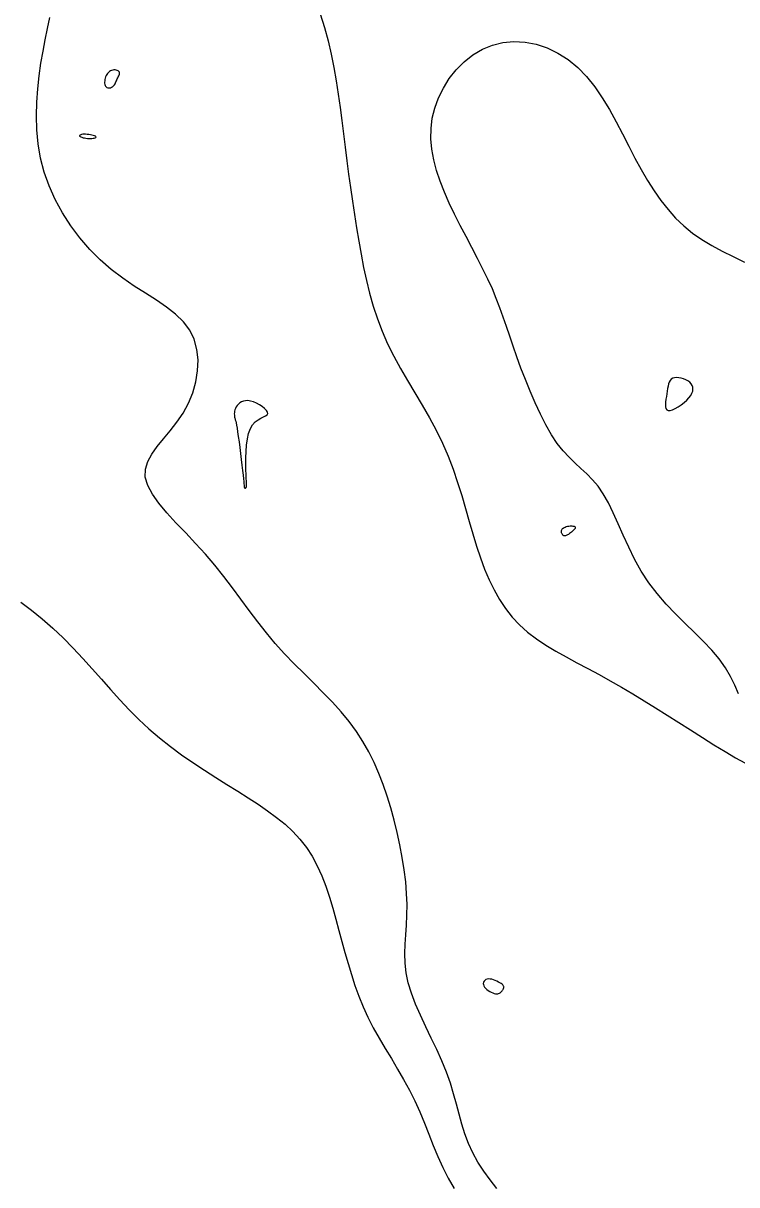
# Model space of a CAD drawing. Extents: x 3040093 to 3056816, y 408076 to 509144.
# Drawn here: x 3047180.8 to 3047235.5, y 436125.6 to 436214.6 of the extents above; entities that cross this region are included whole.
import ezdxf

# ---------------------------------------------------------------- set-up
doc = ezdxf.new("R2010")
doc.units = 0
doc.layers.add('V-CHAN-CONT-EL17', color=7, linetype='Continuous')

msp = doc.modelspace()

# ---------------------------------------------------------------- linework, layer by layer
at = {"layer": 'V-CHAN-CONT-EL17'}
for points in [[(3047216.119, 436126.613), (3047215.665, 436127.308), (3047215.265, 436128.017), (3047214.933, 436128.737), (3047214.659, 436129.47), (3047214.425, 436130.216), (3047214.214, 436130.977), (3047214.008, 436131.755), (3047213.791, 436132.551), (3047213.544, 436133.366), (3047213.251, 436134.202), (3047212.899, 436135.059), (3047212.504, 436135.931), (3047212.084, 436136.81), (3047211.66, 436137.689), (3047211.251, 436138.561), (3047210.877, 436139.417), (3047210.557, 436140.25), (3047210.312, 436141.053), (3047210.155, 436141.822), (3047210.075, 436142.564), (3047210.054, 436143.29), (3047210.074, 436144.011), (3047210.119, 436144.737), (3047210.17, 436145.48), (3047210.21, 436146.25), (3047210.221, 436147.058), (3047210.19, 436147.912), (3047210.116, 436148.805), (3047210.003, 436149.728), (3047209.855, 436150.672), (3047209.674, 436151.627), (3047209.464, 436152.583), (3047209.228, 436153.532), (3047208.971, 436154.464), (3047208.693, 436155.371), (3047208.392, 436156.253), (3047208.062, 436157.111), (3047207.696, 436157.947), (3047207.291, 436158.761), (3047206.84, 436159.556), (3047206.338, 436160.333), (3047205.779, 436161.092), (3047205.162, 436161.837), (3047204.495, 436162.571), (3047203.79, 436163.301), (3047203.059, 436164.033), (3047202.313, 436164.771), (3047201.565, 436165.521), (3047200.827, 436166.289), (3047200.11, 436167.08), (3047199.422, 436167.899), (3047198.759, 436168.74), (3047198.11, 436169.598), (3047197.465, 436170.467), (3047196.817, 436171.34), (3047196.154, 436172.21), (3047195.468, 436173.073), (3047194.75, 436173.921), (3047193.996, 436174.75), (3047193.231, 436175.556), (3047192.485, 436176.339), (3047191.79, 436177.096), (3047191.176, 436177.825), (3047190.674, 436178.526), (3047190.315, 436179.196), (3047190.131, 436179.834), (3047190.14, 436180.44), (3047190.319, 436181.024), (3047190.635, 436181.598), (3047191.051, 436182.175), (3047191.534, 436182.765), (3047192.048, 436183.381), (3047192.561, 436184.035), (3047193.036, 436184.739), (3047193.443, 436185.5), (3047193.77, 436186.306), (3047194.008, 436187.139), (3047194.147, 436187.982), (3047194.18, 436188.818), (3047194.096, 436189.629), (3047193.887, 436190.398), (3047193.544, 436191.107), (3047193.064, 436191.746), (3047192.462, 436192.328), (3047191.762, 436192.873), (3047190.983, 436193.401), (3047190.148, 436193.932), (3047189.279, 436194.487), (3047188.396, 436195.084), (3047187.523, 436195.745), (3047186.677, 436196.484), (3047185.871, 436197.297), (3047185.113, 436198.175), (3047184.413, 436199.109), (3047183.78, 436200.09), (3047183.222, 436201.109), (3047182.75, 436202.156), (3047182.372, 436203.223), (3047182.094, 436204.302), (3047181.908, 436205.384), (3047181.804, 436206.463), (3047181.771, 436207.532), (3047181.797, 436208.584), (3047181.872, 436209.613), (3047181.985, 436210.611), (3047182.125, 436211.571), (3047182.282, 436212.49), (3047182.451, 436213.374), (3047182.626, 436214.233), (3047182.803, 436215.075)], [(3047203.543, 436215.364), (3047203.874, 436214.321), (3047204.158, 436213.285), (3047204.4, 436212.258), (3047204.606, 436211.236), (3047204.784, 436210.219), (3047204.94, 436209.203), (3047205.079, 436208.188), (3047205.209, 436207.171), (3047205.335, 436206.15), (3047205.463, 436205.125), (3047205.595, 436204.095), (3047205.732, 436203.064), (3047205.874, 436202.031), (3047206.022, 436201), (3047206.177, 436199.971), (3047206.339, 436198.946), (3047206.509, 436197.928), (3047206.69, 436196.916), (3047206.885, 436195.913), (3047207.102, 436194.917), (3047207.347, 436193.929), (3047207.625, 436192.949), (3047207.944, 436191.977), (3047208.309, 436191.014), (3047208.726, 436190.059), (3047209.199, 436189.112), (3047209.716, 436188.17), (3047210.263, 436187.231), (3047210.826, 436186.29), (3047211.39, 436185.344), (3047211.941, 436184.39), (3047212.465, 436183.425), (3047212.947, 436182.445), (3047213.377, 436181.449), (3047213.76, 436180.442), (3047214.105, 436179.43), (3047214.42, 436178.42), (3047214.715, 436177.419), (3047214.997, 436176.434), (3047215.276, 436175.472), (3047215.561, 436174.539), (3047215.859, 436173.642), (3047216.178, 436172.782), (3047216.523, 436171.961), (3047216.9, 436171.181), (3047217.315, 436170.444), (3047217.774, 436169.75), (3047218.283, 436169.102), (3047218.848, 436168.501), (3047219.472, 436167.947), (3047220.15, 436167.432), (3047220.876, 436166.949), (3047221.641, 436166.488), (3047222.439, 436166.04), (3047223.263, 436165.598), (3047224.105, 436165.152), (3047224.958, 436164.693), (3047225.816, 436164.215), (3047226.679, 436163.718), (3047227.546, 436163.203), (3047228.419, 436162.674), (3047229.298, 436162.131), (3047230.184, 436161.577), (3047231.077, 436161.014), (3047231.978, 436160.445), (3047232.884, 436159.872), (3047233.777, 436159.315), (3047234.634, 436158.79), (3047235.434, 436158.318), (3047236.155, 436157.917)], [(3047235.652, 436163.214), (3047235.374, 436163.88), (3047235.048, 436164.549), (3047234.658, 436165.219), (3047234.186, 436165.889), (3047233.623, 436166.558), (3047232.984, 436167.232), (3047232.291, 436167.917), (3047231.566, 436168.619), (3047230.829, 436169.345), (3047230.102, 436170.102), (3047229.408, 436170.896), (3047228.767, 436171.734), (3047228.197, 436172.617), (3047227.689, 436173.53), (3047227.232, 436174.454), (3047226.814, 436175.369), (3047226.422, 436176.255), (3047226.045, 436177.093), (3047225.67, 436177.862), (3047225.285, 436178.544), (3047224.88, 436179.127), (3047224.457, 436179.628), (3047224.019, 436180.075), (3047223.571, 436180.493), (3047223.116, 436180.91), (3047222.658, 436181.352), (3047222.2, 436181.846), (3047221.748, 436182.417), (3047221.303, 436183.085), (3047220.87, 436183.837), (3047220.451, 436184.655), (3047220.048, 436185.52), (3047219.664, 436186.411), (3047219.302, 436187.31), (3047218.965, 436188.198), (3047218.654, 436189.054), (3047218.371, 436189.865), (3047218.108, 436190.636), (3047217.856, 436191.378), (3047217.605, 436192.1), (3047217.346, 436192.814), (3047217.07, 436193.53), (3047216.767, 436194.258), (3047216.428, 436195.009), (3047216.047, 436195.79), (3047215.633, 436196.598), (3047215.196, 436197.428), (3047214.748, 436198.273), (3047214.302, 436199.128), (3047213.868, 436199.987), (3047213.458, 436200.843), (3047213.085, 436201.692), (3047212.759, 436202.529), (3047212.486, 436203.353), (3047212.274, 436204.167), (3047212.129, 436204.972), (3047212.058, 436205.768), (3047212.066, 436206.559), (3047212.16, 436207.345), (3047212.347, 436208.127), (3047212.631, 436208.904), (3047213.007, 436209.664), (3047213.466, 436210.391), (3047214.003, 436211.068), (3047214.61, 436211.68), (3047215.278, 436212.211), (3047216.002, 436212.646), (3047216.774, 436212.968), (3047217.584, 436213.165), (3047218.423, 436213.238), (3047219.276, 436213.189), (3047220.131, 436213.023), (3047220.976, 436212.742), (3047221.797, 436212.35), (3047222.583, 436211.851), (3047223.32, 436211.248), (3047223.998, 436210.546), (3047224.624, 436209.761), (3047225.204, 436208.911), (3047225.747, 436208.013), (3047226.26, 436207.085), (3047226.753, 436206.144), (3047227.233, 436205.208), (3047227.708, 436204.294), (3047228.185, 436203.417), (3047228.672, 436202.582), (3047229.175, 436201.791), (3047229.698, 436201.044), (3047230.249, 436200.345), (3047230.834, 436199.694), (3047231.458, 436199.093), (3047232.127, 436198.545), (3047232.846, 436198.047), (3047233.61, 436197.59), (3047234.416, 436197.158), (3047235.256, 436196.739), (3047236.127, 436196.318)], [(3047180.583, 436170.245), (3047181.407, 436169.641), (3047182.227, 436168.972), (3047183.038, 436168.254), (3047183.831, 436167.498), (3047184.601, 436166.719), (3047185.343, 436165.927), (3047186.063, 436165.131), (3047186.77, 436164.333), (3047187.472, 436163.541), (3047188.179, 436162.76), (3047188.899, 436161.994), (3047189.641, 436161.248), (3047190.412, 436160.529), (3047191.22, 436159.84), (3047192.058, 436159.18), (3047192.918, 436158.548), (3047193.79, 436157.942), (3047194.665, 436157.361), (3047195.535, 436156.801), (3047196.391, 436156.262), (3047197.224, 436155.742), (3047198.026, 436155.238), (3047198.793, 436154.742), (3047199.522, 436154.246), (3047200.21, 436153.739), (3047200.854, 436153.215), (3047201.452, 436152.663), (3047201.999, 436152.075), (3047202.493, 436151.442), (3047202.932, 436150.757), (3047203.322, 436150.027), (3047203.67, 436149.257), (3047203.981, 436148.455), (3047204.262, 436147.628), (3047204.52, 436146.784), (3047204.762, 436145.929), (3047204.994, 436145.072), (3047205.223, 436144.217), (3047205.454, 436143.368), (3047205.693, 436142.524), (3047205.947, 436141.686), (3047206.221, 436140.855), (3047206.521, 436140.031), (3047206.852, 436139.216), (3047207.221, 436138.409), (3047207.631, 436137.611), (3047208.073, 436136.818), (3047208.538, 436136.029), (3047209.015, 436135.238), (3047209.492, 436134.443), (3047209.96, 436133.64), (3047210.408, 436132.826), (3047210.826, 436131.998), (3047211.206, 436131.153), (3047211.558, 436130.297), (3047211.896, 436129.435), (3047212.233, 436128.575), (3047212.583, 436127.722), (3047212.959, 436126.884), (3047213.374, 436126.066), (3047213.843, 436125.275)], [(3047217.107, 436125.284), (3047216.607, 436125.937), (3047216.119, 436126.613)]]:
    msp.add_lwpolyline(points, dxfattribs=at)
for points in [[(3047187.722, 436209.859), (3047187.769, 436209.921), (3047187.809, 436209.989), (3047187.846, 436210.062), (3047187.88, 436210.137), (3047187.913, 436210.215), (3047187.946, 436210.294), (3047187.981, 436210.372), (3047188.02, 436210.448), (3047188.059, 436210.522), (3047188.096, 436210.594), (3047188.128, 436210.662), (3047188.151, 436210.727), (3047188.164, 436210.788), (3047188.162, 436210.844), (3047188.143, 436210.896), (3047188.105, 436210.943), (3047188.05, 436210.984), (3047187.981, 436211.017), (3047187.902, 436211.041), (3047187.815, 436211.055), (3047187.724, 436211.057), (3047187.632, 436211.047), (3047187.543, 436211.023), (3047187.458, 436210.984), (3047187.38, 436210.931), (3047187.307, 436210.866), (3047187.242, 436210.792), (3047187.183, 436210.708), (3047187.133, 436210.618), (3047187.09, 436210.523), (3047187.056, 436210.424), (3047187.03, 436210.324), (3047187.014, 436210.223), (3047187.008, 436210.126), (3047187.011, 436210.033), (3047187.024, 436209.947), (3047187.047, 436209.869), (3047187.081, 436209.803), (3047187.126, 436209.75), (3047187.181, 436209.712), (3047187.245, 436209.689), (3047187.315, 436209.679), (3047187.389, 436209.682), (3047187.463, 436209.696), (3047187.537, 436209.723), (3047187.606, 436209.759), (3047187.668, 436209.805)], [(3047185.927, 436205.798), (3047186.035, 436205.804), (3047186.134, 436205.815), (3047186.218, 436205.832), (3047186.285, 436205.854), (3047186.33, 436205.879), (3047186.35, 436205.906), (3047186.341, 436205.936), (3047186.301, 436205.967), (3047186.233, 436205.998), (3047186.142, 436206.029), (3047186.035, 436206.057), (3047185.917, 436206.081), (3047185.792, 436206.102), (3047185.666, 436206.116), (3047185.545, 436206.124), (3047185.433, 436206.124), (3047185.333, 436206.118), (3047185.247, 436206.105), (3047185.176, 436206.086), (3047185.124, 436206.064), (3047185.091, 436206.038), (3047185.079, 436206.009), (3047185.092, 436205.979), (3047185.129, 436205.949), (3047185.189, 436205.918), (3047185.267, 436205.889), (3047185.36, 436205.862), (3047185.464, 436205.839), (3047185.577, 436205.819), (3047185.694, 436205.806), (3047185.812, 436205.798)], [(3047230.41, 436184.946), (3047230.596, 436185), (3047230.807, 436185.094), (3047231.032, 436185.222), (3047231.26, 436185.375), (3047231.481, 436185.546), (3047231.682, 436185.727), (3047231.855, 436185.91), (3047231.989, 436186.089), (3047232.084, 436186.261), (3047232.142, 436186.426), (3047232.164, 436186.582), (3047232.151, 436186.73), (3047232.105, 436186.868), (3047232.027, 436186.995), (3047231.918, 436187.11), (3047231.782, 436187.213), (3047231.623, 436187.301), (3047231.45, 436187.373), (3047231.27, 436187.426), (3047231.089, 436187.458), (3047230.915, 436187.467), (3047230.755, 436187.451), (3047230.617, 436187.408), (3047230.504, 436187.337), (3047230.417, 436187.239), (3047230.349, 436187.117), (3047230.296, 436186.973), (3047230.255, 436186.81), (3047230.222, 436186.63), (3047230.191, 436186.435), (3047230.158, 436186.229), (3047230.122, 436186.014), (3047230.087, 436185.799), (3047230.059, 436185.59), (3047230.046, 436185.397), (3047230.052, 436185.227), (3047230.086, 436185.089), (3047230.153, 436184.991), (3047230.26, 436184.942)], [(3047197.271, 436182.953), (3047197.326, 436182.546), (3047197.383, 436182.103), (3047197.44, 436181.642), (3047197.496, 436181.181), (3047197.548, 436180.739), (3047197.594, 436180.334), (3047197.633, 436179.985), (3047197.663, 436179.704), (3047197.685, 436179.489), (3047197.701, 436179.329), (3047197.711, 436179.215), (3047197.718, 436179.139), (3047197.722, 436179.092), (3047197.726, 436179.064), (3047197.73, 436179.047), (3047197.736, 436179.033), (3047197.744, 436179.02), (3047197.753, 436179.01), (3047197.764, 436179.002), (3047197.775, 436178.996), (3047197.788, 436178.993), (3047197.8, 436178.992), (3047197.813, 436178.995), (3047197.826, 436179.001), (3047197.838, 436179.01), (3047197.85, 436179.02), (3047197.861, 436179.033), (3047197.872, 436179.046), (3047197.881, 436179.06), (3047197.888, 436179.073), (3047197.894, 436179.086), (3047197.899, 436179.1), (3047197.901, 436179.123), (3047197.902, 436179.165), (3047197.9, 436179.237), (3047197.896, 436179.349), (3047197.89, 436179.511), (3047197.882, 436179.735), (3047197.871, 436180.029), (3047197.859, 436180.399), (3047197.85, 436180.831), (3047197.85, 436181.302), (3047197.866, 436181.794), (3047197.902, 436182.285), (3047197.965, 436182.755), (3047198.061, 436183.184), (3047198.195, 436183.551), (3047198.37, 436183.84), (3047198.574, 436184.061), (3047198.791, 436184.227), (3047199.007, 436184.351), (3047199.205, 436184.447), (3047199.37, 436184.528), (3047199.487, 436184.608), (3047199.54, 436184.701), (3047199.52, 436184.816), (3047199.432, 436184.95), (3047199.291, 436185.093), (3047199.108, 436185.238), (3047198.897, 436185.376), (3047198.668, 436185.498), (3047198.436, 436185.598), (3047198.212, 436185.666), (3047198.007, 436185.697), (3047197.822, 436185.693), (3047197.658, 436185.659), (3047197.512, 436185.6), (3047197.386, 436185.52), (3047197.278, 436185.426), (3047197.187, 436185.322), (3047197.114, 436185.212), (3047197.058, 436185.101), (3047197.016, 436184.991), (3047196.988, 436184.883), (3047196.971, 436184.779), (3047196.965, 436184.68), (3047196.966, 436184.588), (3047196.973, 436184.503), (3047196.986, 436184.427), (3047197.001, 436184.359), (3047197.019, 436184.292), (3047197.042, 436184.214), (3047197.068, 436184.115), (3047197.098, 436183.986), (3047197.133, 436183.815), (3047197.174, 436183.592), (3047197.219, 436183.306)], [(3047222.076, 436175.734), (3047222.093, 436175.787), (3047222.121, 436175.837), (3047222.159, 436175.885), (3047222.209, 436175.929), (3047222.271, 436175.97), (3047222.346, 436176.005), (3047222.434, 436176.035), (3047222.534, 436176.059), (3047222.642, 436176.077), (3047222.752, 436176.086), (3047222.859, 436176.088), (3047222.956, 436176.081), (3047223.037, 436176.064), (3047223.098, 436176.037), (3047223.132, 436175.999), (3047223.135, 436175.95), (3047223.111, 436175.892), (3047223.064, 436175.828), (3047223, 436175.759), (3047222.925, 436175.69), (3047222.842, 436175.621), (3047222.758, 436175.555), (3047222.677, 436175.496), (3047222.604, 436175.444), (3047222.539, 436175.402), (3047222.481, 436175.368), (3047222.428, 436175.343), (3047222.38, 436175.327), (3047222.336, 436175.321), (3047222.295, 436175.324), (3047222.256, 436175.337), (3047222.218, 436175.359), (3047222.183, 436175.39), (3047222.15, 436175.428), (3047222.121, 436175.472), (3047222.098, 436175.521), (3047222.081, 436175.572), (3047222.071, 436175.626), (3047222.069, 436175.68)], [(3047217.013, 436140.217), (3047217.102, 436140.212), (3047217.181, 436140.219), (3047217.251, 436140.237), (3047217.313, 436140.263), (3047217.366, 436140.296), (3047217.414, 436140.332), (3047217.456, 436140.371), (3047217.492, 436140.41), (3047217.525, 436140.449), (3047217.553, 436140.488), (3047217.577, 436140.526), (3047217.597, 436140.563), (3047217.614, 436140.6), (3047217.627, 436140.636), (3047217.638, 436140.671), (3047217.645, 436140.705), (3047217.648, 436140.738), (3047217.643, 436140.773), (3047217.629, 436140.809), (3047217.604, 436140.848), (3047217.565, 436140.89), (3047217.509, 436140.938), (3047217.436, 436140.991), (3047217.344, 436141.051), (3047217.235, 436141.113), (3047217.115, 436141.175), (3047216.986, 436141.233), (3047216.853, 436141.282), (3047216.72, 436141.321), (3047216.592, 436141.344), (3047216.471, 436141.349), (3047216.363, 436141.332), (3047216.269, 436141.295), (3047216.19, 436141.242), (3047216.13, 436141.175), (3047216.09, 436141.096), (3047216.071, 436141.009), (3047216.076, 436140.917), (3047216.106, 436140.822), (3047216.163, 436140.726), (3047216.242, 436140.633), (3047216.338, 436140.544), (3047216.448, 436140.462), (3047216.565, 436140.388), (3047216.685, 436140.324), (3047216.803, 436140.273), (3047216.913, 436140.237)]]:
    msp.add_lwpolyline(points, close=True, dxfattribs=at)

doc.saveas('drawing.dxf')
